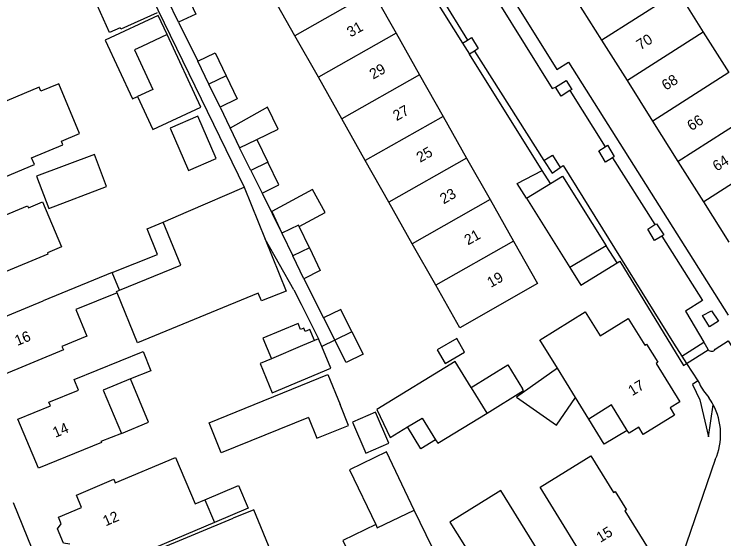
# Model space of a CAD drawing. Extents: x 194485 to 197793, y 468269 to 470822.
# Drawn here: x 195753.4 to 195834.5, y 469840.6 to 469900.6 of the extents above; entities that cross this region are included whole.
import ezdxf

# ---------------------------------------------------------------- set-up
doc = ezdxf.new("R2010")
doc.units = 0
for name, color, linetype in [('BGT grensvlak gebouwinstallatie plus 1', 7, 'Continuous'), ('BGT grensvlak onbegroeid terreindeel', 7, 'Continuous'), ('BGT grensvlak overig bouwwerk uitbreiding populatie', 7, 'Continuous'), ('BGT grensvlak pand op maaiveld', 7, 'Continuous'), ('BGT grensvlak pand op maaiveld LR', 7, 'Continuous'), ('BGT grensvlak wegdeel', 7, 'Continuous'), ('BGT tekst huisnummerreeks', 7, 'Continuous')]:
    doc.layers.add(name, color=color, linetype=linetype)

msp = doc.modelspace()

# ---------------------------------------------------------------- linework, layer by layer
at = {"layer": 'BGT grensvlak gebouwinstallatie plus 1'}
for p, q in [((195768.604, 469875.998), (195770.418, 469876.773)), ((195769.794, 469873.064), (195768.604, 469875.998)), ((195764.614, 469871.004), (195769.794, 469873.064)), ((195815.49, 469860.087), (195810.829, 469856.757)), ((195768.744, 469853.924), (195766.681, 469858.845)), ((195810.829, 469856.757), (195815.364, 469853.548)), ((195815.364, 469853.548), (195817.557, 469856.739)), ((195820.845, 469851.402), (195819.081, 469854.27)), ((195765.658, 469852.63), (195768.744, 469853.924)), ((195799.859, 469850.875), (195798.354, 469853.359)), ((195823.475, 469852.968), (195820.845, 469851.402)), ((195801.564, 469851.908), (195799.859, 469850.875))]:
    msp.add_line(p, q, dxfattribs=at)
for points in [[(195770.877, 469898.213), (195769.851, 469900.415), (195763.791, 469897.59), (195766.925, 469890.866), (195767.48, 469891.125)], [(195782.356, 469889.935), (195778.094, 469887.515), (195779.173, 469885.282)], [(195781.131, 469886.228), (195783.576, 469887.409), (195782.356, 469889.935)], [(195771.232, 469887.538), (195773.316, 469882.68), (195776.479, 469884.036), (195774.395, 469888.895), (195771.232, 469887.538)], [(195785.988, 469876.283), (195788.933, 469877.873), (195787.509, 469880.509), (195782.84, 469877.987), (195784.006, 469875.534)], [(195786.139, 469864.497), (195785.849, 469865.189), (195781.826, 469863.502), (195782.806, 469861.165)], [(195786.645, 469864.286), (195786.494, 469864.646), (195786.139, 469864.497)], [(195787.736, 469863.232), (195787.197, 469864.518), (195786.645, 469864.286)], [(195805.644, 469857.871), (195809.812, 469860.462), (195811.515, 469857.711)], [(195807.443, 469854.954), (195811.63, 469857.524), (195811.515, 469857.711)], [(195775.189, 469845.039), (195779.038, 469846.665), (195780.134, 469844.07), (195776.285, 469842.444)], [(195797.8, 469837.989), (195801.165, 469839.6), (195799.125, 469843.86)], [(195794.72, 469842.198), (195790.949, 469840.392), (195793.163, 469835.769), (195797.8, 469837.989)]]:
    msp.add_lwpolyline(points, dxfattribs=at)
at = {"layer": 'BGT grensvlak onbegroeid terreindeel'}
for p, q in [((195804.651, 469897.247), (195805.453, 469895.964)), ((195831.52, 469858.62), (195830.919, 469858.234)), ((195832.76, 469852.216), (195833.298, 469855.904))]:
    msp.add_line(p, q, dxfattribs=at)
msp.add_lwpolyline([(195830.919, 469858.234), (195831.765, 469856.45), (195832.76, 469852.216)], dxfattribs=at)
at = {"layer": 'BGT grensvlak overig bouwwerk uitbreiding populatie'}
for points in [[(195803.986, 469863.479), (195801.748, 469862.197), (195802.646, 469860.63), (195804.884, 469861.912), (195803.986, 469863.479)], [(195792.05, 469853.899), (195793.59, 469850.362), (195796.225, 469851.509), (195794.686, 469855.046), (195792.05, 469853.899)]]:
    msp.add_lwpolyline(points, dxfattribs=at)
at = {"layer": 'BGT grensvlak pand op maaiveld'}
for p, q in [((195785.487, 469898.09), (195782.805, 469902.846)), ((195794.369, 469903.127), (195797.053, 469898.372)), ((195829.252, 469903.118), (195832.159, 469898.496)), ((195772.197, 469899.624), (195770.941, 469902.258)), ((195820.574, 469897.58), (195817.667, 469902.201)), ((195770.877, 469898.213), (195767.99, 469896.867)), ((195774.743, 469889.92), (195770.877, 469898.213)), ((195788.169, 469893.334), (195785.487, 469898.09)), ((195797.053, 469898.372), (195799.736, 469893.617)), ((195832.159, 469898.496), (195835.065, 469893.874)), ((195823.481, 469892.957), (195820.574, 469897.58)), ((195775.66, 469892.555), (195774.391, 469895.17)), ((195790.851, 469888.579), (195788.169, 469893.334)), ((195799.736, 469893.617), (195802.421, 469888.862)), ((195776.928, 469889.94), (195775.66, 469892.555)), ((195826.388, 469888.336), (195823.481, 469892.957)), ((195767.48, 469891.125), (195769.26, 469887.364)), ((195769.26, 469887.364), (195774.743, 469889.92)), ((195793.533, 469883.822), (195790.851, 469888.579)), ((195802.421, 469888.862), (195805.104, 469884.108)), ((195829.296, 469883.714), (195826.388, 469888.336)), ((195779.173, 469885.282), (195781.131, 469886.228)), ((195781.131, 469886.228), (195782.393, 469883.645)), ((195780.461, 469882.693), (195779.173, 469885.282)), ((195796.215, 469879.067), (195793.533, 469883.822)), ((195805.104, 469884.108), (195807.788, 469879.352)), ((195832.202, 469879.092), (195829.296, 469883.714)), ((195780.461, 469882.693), (195781.749, 469880.103)), ((195773.339, 469878.028), (195779.696, 469880.76)), ((195779.696, 469880.76), (195782.099, 469874.828)), ((195807.788, 469879.352), (195810.472, 469874.598)), ((195798.897, 469874.311), (195796.215, 469879.067)), ((195835.11, 469874.47), (195832.202, 469879.092)), ((195770.418, 469876.773), (195773.339, 469878.028)), ((195785.913, 469876.442), (195784.006, 469875.534)), ((195785.988, 469876.283), (195785.913, 469876.442)), ((195787.137, 469873.852), (195785.988, 469876.283)), ((195784.006, 469875.534), (195785.255, 469872.907)), ((195801.579, 469869.555), (195798.897, 469874.311)), ((195786.505, 469870.279), (195785.255, 469872.907)), ((195764.614, 469871.004), (195756.733, 469867.772)), ((195765.447, 469869.011), (195764.614, 469871.004)), ((195765.161, 469868.679), (195760.463, 469866.802)), ((195788.737, 469865.825), (195790.037, 469863.287)), ((195787.736, 469863.232), (195786.361, 469862.656)), ((195788.201, 469863.427), (195787.736, 469863.232)), ((195788.559, 469862.572), (195788.201, 469863.427)), ((195786.361, 469862.656), (195782.806, 469861.165)), ((195760.264, 469858.779), (195768.143, 469861.982)), ((195768.143, 469861.982), (195769.019, 469859.793)), ((195782.806, 469861.165), (195781.499, 469860.617)), ((195817.557, 469856.739), (195815.49, 469860.087)), ((195769.019, 469859.793), (195766.681, 469858.845)), ((195775.669, 469853.816), (195789.252, 469859.346)), ((195789.252, 469859.346), (195790.642, 469855.931)), ((195760.756, 469857.575), (195760.264, 469858.779)), ((195757.377, 469856.194), (195760.756, 469857.575)), ((195805.664, 469857.839), (195805.644, 469857.871)), ((195807.443, 469854.954), (195805.664, 469857.839)), ((195819.081, 469854.27), (195817.557, 469856.739)), ((195753.835, 469854.271), (195757.547, 469855.788)), ((195757.547, 469855.788), (195757.377, 469856.194)), ((195791.615, 469853.542), (195790.642, 469855.931)), ((195756.174, 469848.668), (195753.835, 469854.271)), ((195787.022, 469854.457), (195777.058, 469850.402)), ((195787.022, 469854.457), (195787.994, 469852.068)), ((195777.058, 469850.402), (195775.669, 469853.816)), ((195787.994, 469852.068), (195791.615, 469853.542)), ((195765.658, 469852.63), (195763.321, 469851.686)), ((195763.368, 469851.575), (195756.174, 469848.668)), ((195763.321, 469851.686), (195763.368, 469851.575)), ((195764.956, 469846.957), (195771.856, 469849.872)), ((195771.856, 469849.872), (195774.093, 469844.576)), ((195760.508, 469845.578), (195764.777, 469847.381)), ((195764.777, 469847.381), (195764.956, 469846.957)), ((195761.105, 469844.167), (195760.508, 469845.578)), ((195774.093, 469844.576), (195775.189, 469845.039)), ((195775.189, 469845.039), (195776.285, 469842.444)), ((195758.473, 469843.055), (195761.105, 469844.167)), ((195795.76, 469842.249), (195799.125, 469843.86)), ((195758.792, 469842.3), (195758.473, 469843.055)), ((195769.38, 469839.177), (195778.421, 469842.922)), ((195776.285, 469842.444), (195765.92, 469838.065))]:
    msp.add_line(p, q, dxfattribs=at)
for points in [[(195769.748, 469900.69), (195765.604, 469898.825), (195765.523, 469899.006), (195764.304, 469898.458), (195761.551, 469904.576), (195766.6, 469906.847), (195766.986, 469905.988), (195767.3, 469906.13)], [(195772.95, 469903.198), (195774.181, 469900.544), (195772.197, 469899.624)], [(195767.99, 469896.867), (195767.142, 469896.472), (195769.25, 469891.95), (195767.48, 469891.125)], [(195774.391, 469895.17), (195776.387, 469896.116), (195777.643, 469893.501)], [(195777.643, 469893.501), (195778.899, 469890.885), (195776.928, 469889.94)], [(195758.794, 469886.032), (195760.877, 469886.904), (195758.492, 469892.601), (195756.447, 469891.745), (195756.254, 469892.205), (195751.842, 469890.359), (195751.58, 469890.986), (195748.03, 469889.5), (195748.274, 469888.916), (195744.46, 469887.319), (195747.247, 469880.662), (195749.877, 469881.763), (195750.173, 469881.057), (195755.711, 469883.375), (195755.398, 469884.122), (195758.968, 469885.616), (195758.794, 469886.032)], [(195755.964, 469882.039), (195757.347, 469878.351), (195763.972, 469880.834), (195762.589, 469884.522), (195755.964, 469882.039)], [(195781.749, 469880.103), (195783.656, 469881.061), (195782.393, 469883.645)], [(195745.145, 469872.959), (195745.984, 469873.296), (195745.399, 469874.694), (195754.923, 469878.657), (195755.023, 469878.417), (195756.643, 469879.092), (195758.815, 469873.937), (195757.204, 469873.266), (195757.259, 469873.134), (195747.689, 469869.152), (195747.122, 469870.539), (195746.283, 469870.202), (195745.145, 469872.959)], [(195765.447, 469869.011), (195772.451, 469871.857), (195770.418, 469876.773)], [(195782.099, 469874.828), (195784.501, 469868.896), (195781.656, 469867.765), (195781.29, 469868.653), (195775.272, 469866.172), (195767.5, 469862.97), (195765.161, 469868.679)], [(195810.472, 469874.598), (195813.209, 469869.749), (195804.322, 469864.691), (195801.579, 469869.555)], [(195787.137, 469873.852), (195788.361, 469871.262), (195786.505, 469870.279)], [(195760.463, 469866.802), (195761.709, 469863.75), (195758.86, 469862.579), (195759.026, 469862.183), (195751.804, 469859.185), (195749.509, 469864.793), (195756.733, 469867.772)], [(195792.008, 469864.232), (195790.733, 469866.783), (195788.737, 469865.825)], [(195815.49, 469860.087), (195813.483, 469863.338), (195813.506, 469863.341), (195818.672, 469866.535)], [(195818.672, 469866.535), (195820.362, 469863.786), (195823.59, 469865.774), (195825.482, 469862.707), (195825.679, 469862.828), (195826.955, 469860.752), (195826.761, 469860.633), (195829.48, 469856.226), (195828.356, 469855.533), (195828.871, 469854.691), (195825.304, 469852.486), (195824.789, 469853.328), (195823.671, 469852.653), (195823.475, 469852.968)], [(195792.008, 469864.232), (195793.283, 469861.68), (195791.338, 469860.748), (195790.037, 469863.287)], [(195781.499, 469860.617), (195782.9, 469857.275), (195789.602, 469860.085), (195788.559, 469862.572)], [(195805.644, 469857.871), (195803.815, 469860.836), (195794.849, 469855.341)], [(195766.681, 469858.845), (195763.579, 469857.587), (195765.658, 469852.63)], [(195823.475, 469852.968), (195821.67, 469855.878), (195819.081, 469854.27)], [(195794.849, 469855.341), (195796.375, 469852.153), (195798.354, 469853.359)], [(195801.564, 469851.908), (195801.817, 469851.501), (195807.443, 469854.954)], [(195798.354, 469853.359), (195800.028, 469854.38), (195801.564, 469851.908)], [(195799.125, 469843.86), (195795.946, 469850.499), (195791.715, 469848.473), (195794.72, 469842.198)], [(195813.533, 469846.482), (195819.305, 469850.061), (195821.896, 469845.86), (195822.086, 469845.975), (195823.371, 469843.887), (195823.182, 469843.769), (195825.842, 469839.465), (195825.305, 469839.126), (195825.829, 469838.291), (195822.947, 469836.517), (195822.423, 469837.352), (195820.046, 469835.895), (195813.533, 469846.482)], [(195807.69, 469835.281), (195809.774, 469831.926), (195815.587, 469835.51), (195809.035, 469846.087), (195803.211, 469842.49), (195805.902, 469838.158), (195805.341, 469837.812)], [(195777.127, 469836.131), (195782.983, 469838.511), (195780.791, 469843.904), (195778.421, 469842.922)], [(195759.772, 469839.976), (195759.04, 469840.068), (195758.347, 469841.712), (195758.792, 469842.3)], [(195794.72, 469842.198), (195794.894, 469841.834), (195795.76, 469842.249)]]:
    msp.add_lwpolyline(points, dxfattribs=at)
at = {"layer": 'BGT grensvlak pand op maaiveld LR'}
for p, q in [((195794.369, 469903.127), (195785.487, 469898.09)), ((195829.252, 469903.118), (195820.574, 469897.58)), ((195797.053, 469898.372), (195788.169, 469893.334)), ((195832.159, 469898.496), (195823.481, 469892.957)), ((195835.065, 469893.874), (195826.388, 469888.336)), ((195777.643, 469893.501), (195775.66, 469892.555)), ((195799.736, 469893.617), (195790.851, 469888.579)), ((195837.972, 469889.251), (195829.296, 469883.714)), ((195802.421, 469888.862), (195793.533, 469883.822)), ((195840.878, 469884.629), (195832.202, 469879.092)), ((195782.393, 469883.645), (195780.461, 469882.693)), ((195805.104, 469884.108), (195796.215, 469879.067)), ((195807.788, 469879.352), (195798.897, 469874.311)), ((195810.472, 469874.598), (195801.579, 469869.555)), ((195787.137, 469873.852), (195785.255, 469872.907)), ((195792.008, 469864.232), (195790.037, 469863.287))]:
    msp.add_line(p, q, dxfattribs=at)
msp.add_lwpolyline([(195765.161, 469868.679), (195765.085, 469868.864), (195765.447, 469869.011)], dxfattribs=at)
at = {"layer": 'BGT grensvlak wegdeel'}
for p, q in [((195764.267, 469912.534), (195779.696, 469880.76)), ((195799.602, 469905.326), (195804.651, 469897.247)), ((195800.205, 469905.699), (195805.219, 469897.6)), ((195772.197, 469899.624), (195774.391, 469895.17)), ((195804.651, 469897.247), (195805.219, 469897.6)), ((195806.01, 469896.33), (195805.453, 469895.964)), ((195806.01, 469896.33), (195813.948, 469883.81)), ((195813.747, 469882.692), (195805.453, 469895.964)), ((195816.921, 469891.822), (195820.934, 469885.405)), ((195776.928, 469889.94), (195779.173, 469885.282)), ((195821.764, 469884.132), (195826.618, 469876.491)), ((195814.697, 469881.199), (195813.747, 469882.692)), ((195811.944, 469879.512), (195814.697, 469881.199)), ((195781.749, 469880.103), (195784.006, 469875.534)), ((195811.944, 469879.512), (195816.913, 469871.577)), ((195785.368, 469869.024), (195782.099, 469874.828)), ((195821.069, 469874.083), (195816.913, 469871.577)), ((195822.301, 469872.121), (195821.069, 469874.083)), ((195786.505, 469870.279), (195788.737, 469865.825)), ((195785.368, 469869.024), (195786.185, 469867.406)), ((195786.185, 469867.406), (195788.201, 469863.427)), ((195790.037, 469863.287), (195788.559, 469862.572)), ((195829.707, 469861.444), (195832.202, 469863.047)), ((195832.202, 469863.047), (195832.664, 469862.263)), ((195829.707, 469861.444), (195830.247, 469860.603)), ((195830.247, 469860.603), (195832.716, 469862.189)), ((195829.902, 469860.379), (195830.247, 469860.603)), ((195830.247, 469860.603), (195831.52, 469858.62)), ((195831.52, 469858.62), (195831.707, 469858.329)), ((195833.535, 469849.632), (195827.979, 469833.485))]:
    msp.add_line(p, q, dxfattribs=at)
for points in [[(195796.992, 469923.8), (195815.407, 469894.242), (195816.743, 469895.082), (195834.984, 469866.144)], [(195808.699, 469901.982), (195814.897, 469892.039), (195815.279, 469892.217)], [(195805.219, 469897.6), (195805.678, 469897.885), (195806.441, 469896.612), (195806.01, 469896.33)], [(195815.279, 469892.217), (195816.501, 469892.981), (195817.123, 469891.949), (195816.921, 469891.822)], [(195816.921, 469891.822), (195815.927, 469891.198), (195815.279, 469892.217)], [(195821.764, 469884.132), (195820.973, 469883.646), (195820.236, 469884.945), (195820.934, 469885.405)], [(195820.934, 469885.405), (195821.203, 469885.582), (195821.966, 469884.283), (195821.764, 469884.132)], [(195813.948, 469883.81), (195814.931, 469884.437), (195815.807, 469883.018)], [(195813.948, 469883.81), (195814.879, 469882.387), (195815.807, 469883.018)], [(195811.944, 469879.512), (195810.885, 469881.203), (195813.747, 469882.692)], [(195815.807, 469883.018), (195816.152, 469883.252), (195828.746, 469862.94), (195829.707, 469861.444)], [(195814.697, 469881.199), (195816.075, 469882.043), (195821.069, 469874.083)], [(195827.435, 469875.19), (195826.59, 469874.681), (195825.828, 469875.992), (195826.618, 469876.491)], [(195826.618, 469876.491), (195826.795, 469876.603), (195827.647, 469875.317), (195827.435, 469875.19)], [(195827.435, 469875.19), (195832.056, 469867.816), (195830.109, 469866.594), (195832.202, 469863.047)], [(195816.913, 469871.577), (195818.163, 469869.581), (195822.301, 469872.121)], [(195822.301, 469872.121), (195822.633, 469872.325), (195829.902, 469860.379)], [(195832.068, 469866.11), (195833.111, 469866.644), (195833.899, 469865.447), (195832.881, 469864.811), (195832.068, 469866.11)], [(195833.529, 469862.238), (195835.005, 469863.193), (195839.541, 469856.15)], [(195753.29, 469844.717), (195757.573, 469834.212), (195764.833, 469816.966), (195767.482, 469810.6), (195770.556, 469802.704), (195771.836, 469797.289), (195771.125, 469784.212), (195770.353, 469779.49), (195766.032, 469764.796)]]:
    msp.add_lwpolyline(points, dxfattribs=at)
for centre, radius, start, end in [((195833.051, 469862.48), 0.443, 209.24267, 220.94896), ((195833.104, 469862.513), 0.506, 219.79739, 327.10077), ((195837.552, 469861.099), 6.468, 205.35648, 222.5496), ((195826.828, 469852.447), 7.336, 28.11924, 35.67799), ((195826.961, 469852.524), 7.182, 336.25379, 28.07422)]:
    msp.add_arc(centre, radius, start, end, dxfattribs=at)

# ---------------------------------------------------------------- texts
at = {"layer": 'BGT tekst huisnummerreeks'}
for s, rotation, p in [('31', 29.4, (195791.845, 469897.878)), ('70', 32.2, (195824.979, 469896.415)), ('29', 29.4, (195794.426, 469893.067)), ('68', 32.2, (195827.882, 469891.791)), ('27', 29.5, (195797.112, 469888.311)), ('66', 32.2, (195830.791, 469887.171)), ('25', 29.4, (195799.791, 469883.555)), ('64', 32.2, (195833.701, 469882.549)), ('23', 29.4, (195802.478, 469878.802)), ('21', 29.4, (195805.264, 469874.103)), ('19', 29.4, (195807.872, 469869.245)), ('16', 22.3, (195753.758, 469862.61)), ('17', 31.6, (195824.033, 469856.867)), ('14', 22.7, (195758.105, 469852.113)), ('12', 23.4, (195763.857, 469841.987)), ('15', 31.6, (195820.395, 469840.104))]:
    msp.add_text(s, height=1.2, rotation=rotation, dxfattribs=at).set_placement(p)

doc.saveas('drawing.dxf')
